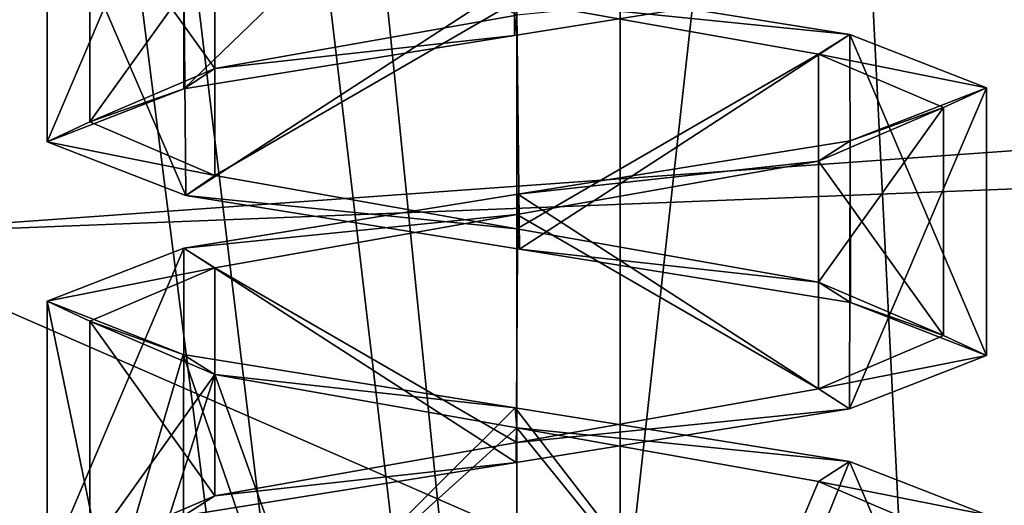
# Model space of a CAD drawing. Header units: millimetres. Extents: x -50 to 50, y -22 to 96.
# Tile 267 of 374: x 20.84 to 23.14, y 7.54 to 8.67. Entities that reach past the tile are written whole.
import ezdxf

# ---------------------------------------------------------------- set-up
doc = ezdxf.new("R2010")
doc.units = ezdxf.units.MM
doc.header["$LTSCALE"] = 65.185185
for name, color, linetype in [('1231', 7, 'CONTINUOUS'), ('1233', 7, 'CONTINUOUS'), ('1620', 7, 'CONTINUOUS'), ('1621', 7, 'CONTINUOUS'), ('1625', 7, 'CONTINUOUS'), ('1626', 7, 'CONTINUOUS'), ('29', 7, 'CONTINUOUS'), ('3141', 7, 'CONTINUOUS'), ('3142', 7, 'CONTINUOUS'), ('3287', 7, 'CONTINUOUS'), ('3288', 7, 'CONTINUOUS'), ('3439', 7, 'CONTINUOUS'), ('3440', 7, 'CONTINUOUS'), ('3448', 7, 'CONTINUOUS'), ('3449', 7, 'CONTINUOUS'), ('3477', 7, 'CONTINUOUS'), ('3478', 7, 'CONTINUOUS'), ('3486', 7, 'CONTINUOUS'), ('3487', 7, 'CONTINUOUS'), ('3749', 7, 'CONTINUOUS'), ('3750', 7, 'CONTINUOUS'), ('3781', 7, 'CONTINUOUS'), ('3782', 7, 'CONTINUOUS'), ('3883', 7, 'CONTINUOUS'), ('3884', 7, 'CONTINUOUS'), ('3915', 7, 'CONTINUOUS'), ('3916', 7, 'CONTINUOUS'), ('465', 7, 'CONTINUOUS'), ('469', 7, 'CONTINUOUS'), ('72', 7, 'CONTINUOUS')]:
    doc.layers.add(name, color=color, linetype=linetype)

msp = doc.modelspace()

# ---------------------------------------------------------------- linework, layer by layer
at = {"layer": '1231', "color": 7, "linetype": 'CONTINUOUS', "true_color": 0xe0f2ff}
for points in [[(15.5, 20.5, -50), (23.5, 20.5, -50), (15.7843, 0.2718, -50), (15.5, 20.5, -50)], [(15.7843, 0.2718, -50), (23.5, 20.5, -50), (16.4697, 0, -50), (15.7843, 0.2718, -50)], [(23.5, 20.5, -50), (24, -14, -50), (16.4697, 0, -50), (23.5, 20.5, -50)]]:
    msp.add_3dface(points, dxfattribs=at)
at = {"layer": '1233', "color": 7, "linetype": 'CONTINUOUS', "true_color": 0xe0f2ff}
for points in [[(24, -14, 50), (19.5, 21.5, 50), (16.4697, 0, 50), (24, -14, 50)], [(19.7929, 20.7929, 50), (19.5, 21.5, 50), (24, -14, 50), (19.7929, 20.7929, 50)], [(20.5, 20.5, 50), (19.7929, 20.7929, 50), (24, -14, 50), (20.5, 20.5, 50)], [(23.5, 20.5, 50), (20.5, 20.5, 50), (24, -14, 50), (23.5, 20.5, 50)]]:
    msp.add_3dface(points, dxfattribs=at)
at = {"layer": '1620', "color": 7, "linetype": 'CONTINUOUS', "true_color": 0xe0f2ff}
for points in [[(19.8787, 23, 39.8787), (22, 23, 39), (19.8787, 5, 39.8787), (19.8787, 23, 39.8787)], [(19.8787, 5, 39.8787), (22, 23, 39), (22, 5, 39), (19.8787, 5, 39.8787)]]:
    msp.add_3dface(points, dxfattribs=at)
at = {"layer": '1621', "color": 7, "linetype": 'CONTINUOUS', "true_color": 0xe0f2ff}
for points in [[(22, 5, 39), (22, 23, 39), (24, 5, 39), (22, 5, 39)], [(22, 23, 39), (24, 23, 39), (24, 5, 39), (22, 23, 39)]]:
    msp.add_3dface(points, dxfattribs=at)
at = {"layer": '1625', "color": 7, "linetype": 'CONTINUOUS', "true_color": 0xe0f2ff}
for points in [[(24, 23, -39), (22, 23, -39), (22, 5, -39), (24, 23, -39)], [(24, 5, -39), (24, 23, -39), (22, 5, -39), (24, 5, -39)]]:
    msp.add_3dface(points, dxfattribs=at)
at = {"layer": '1626', "color": 7, "linetype": 'CONTINUOUS', "true_color": 0xe0f2ff}
for points in [[(22, 5, -39), (22, 23, -39), (19.8787, 23, -39.8787), (22, 5, -39)], [(22, 5, -39), (19.8787, 23, -39.8787), (19.8787, 5, -39.8787), (22, 5, -39)]]:
    msp.add_3dface(points, dxfattribs=at)
at = {"layer": '29', "color": 7, "linetype": 'CONTINUOUS', "true_color": 0xf2c12d}
for points in [[(18, -14.5, -35), (18, 20.5, -35), (22.2426, 20.5, -33.2426), (18, -14.5, -35)], [(22.2426, -14.5, -33.2426), (18, -14.5, -35), (22.2426, 20.5, -33.2426), (22.2426, -14.5, -33.2426)], [(24, -14.5, -29), (22.2426, -14.5, -33.2426), (24, 20.5, -29), (24, -14.5, -29)], [(24, 20.5, -29), (22.2426, -14.5, -33.2426), (22.2426, 20.5, -33.2426), (24, 20.5, -29)]]:
    msp.add_3dface(points, dxfattribs=at)
at = {"layer": '3141', "linetype": 'CONTINUOUS'}
for points in [[(21.9992, 8.7636, -43.1), (22.7799, 8.6381, -42.7758), (22, 8.7168, -43), (21.9992, 8.7636, -43.1)], [(22, 8.7168, -43), (22.7799, 8.6381, -42.7758), (22.7071, 8.5919, -42.7071), (22, 8.7168, -43)], [(22.7799, 8.6381, -42.7758), (23.1, 8.5135, -42), (22.7071, 8.5919, -42.7071), (22.7799, 8.6381, -42.7758)], [(22.7071, 8.5919, -42.7071), (23.1, 8.5135, -42), (23, 8.4668, -42), (22.7071, 8.5919, -42.7071)], [(23.1, 8.5135, -42), (22.7807, 8.3891, -41.2251), (23, 8.4668, -42), (23.1, 8.5135, -42)], [(23, 8.4668, -42), (22.7807, 8.3891, -41.2251), (22.7071, 8.3418, -41.2929), (23, 8.4668, -42)], [(22.7807, 8.3891, -41.2251), (22.0022, 8.2638, -40.9), (22.7071, 8.3418, -41.2929), (22.7807, 8.3891, -41.2251)], [(22.7071, 8.3418, -41.2929), (22.0022, 8.2638, -40.9), (22.0001, 8.2169, -41), (22.7071, 8.3418, -41.2929)], [(22.0022, 8.2638, -40.9), (21.2205, 8.1381, -41.2239), (22.0001, 8.2169, -41), (22.0022, 8.2638, -40.9)], [(22.0001, 8.2169, -41), (21.2205, 8.1381, -41.2239), (21.2929, 8.0918, -41.2929), (22.0001, 8.2169, -41)], [(21.2205, 8.1381, -41.2239), (20.9, 8.0135, -42), (21.2929, 8.0918, -41.2929), (21.2205, 8.1381, -41.2239)], [(21.2929, 8.0918, -41.2929), (20.9, 8.0135, -42), (21, 7.9668, -42), (21.2929, 8.0918, -41.2929)], [(20.9, 8.0135, -42), (21.2189, 7.8891, -42.7746), (21, 7.9668, -42), (20.9, 8.0135, -42)], [(21, 7.9668, -42), (21.2189, 7.8891, -42.7746), (21.2929, 7.8418, -42.7071), (21, 7.9668, -42)], [(21.2189, 7.8891, -42.7746), (21.9965, 7.764, -43.1), (21.2929, 7.8418, -42.7071), (21.2189, 7.8891, -42.7746)], [(21.2929, 7.8418, -42.7071), (21.9965, 7.764, -43.1), (22, 7.7168, -43), (21.2929, 7.8418, -42.7071)], [(21.9965, 7.764, -43.1), (22.7791, 7.6382, -42.7765), (22, 7.7168, -43), (21.9965, 7.764, -43.1)], [(22, 7.7168, -43), (22.7791, 7.6382, -42.7765), (22.7071, 7.5918, -42.7071), (22, 7.7168, -43)], [(22.7791, 7.6382, -42.7765), (23.1, 7.5135, -42), (22.7071, 7.5918, -42.7071), (22.7791, 7.6382, -42.7765)], [(22.7071, 7.5918, -42.7071), (23.1, 7.5135, -42), (23, 7.4668, -42), (22.7071, 7.5918, -42.7071)]]:
    msp.add_3dface(points, dxfattribs=at)
at = {"layer": '3142', "linetype": 'CONTINUOUS'}
for points in [[(22.7743, 8.7608, -41.2186), (22.0001, 8.6832, -41), (21.9944, 8.6357, -40.9), (22.7743, 8.7608, -41.2186)], [(22.0001, 8.6832, -41), (21.2929, 8.5582, -41.2929), (21.9944, 8.6357, -40.9), (22.0001, 8.6832, -41)], [(21.9944, 8.6357, -40.9), (21.2929, 8.5582, -41.2929), (21.22, 8.5111, -41.2244), (21.9944, 8.6357, -40.9)], [(21.2929, 8.5582, -41.2929), (21, 8.4332, -42), (21.22, 8.5111, -41.2244), (21.2929, 8.5582, -41.2929)], [(21.22, 8.5111, -41.2244), (21, 8.4332, -42), (20.9, 8.3865, -42), (21.22, 8.5111, -41.2244)], [(21, 8.4332, -42), (21.2929, 8.3082, -42.7071), (20.9, 8.3865, -42), (21, 8.4332, -42)], [(20.9, 8.3865, -42), (21.2929, 8.3082, -42.7071), (21.2246, 8.261, -42.7802), (20.9, 8.3865, -42)], [(21.2929, 8.3082, -42.7071), (22, 8.1832, -43), (21.2246, 8.261, -42.7802), (21.2929, 8.3082, -42.7071)], [(21.2246, 8.261, -42.7802), (22, 8.1832, -43), (22.0068, 8.1355, -43.1), (21.2246, 8.261, -42.7802)], [(22, 8.1832, -43), (22.7071, 8.0582, -42.7071), (22.0068, 8.1355, -43.1), (22, 8.1832, -43)], [(22.0068, 8.1355, -43.1), (22.7071, 8.0582, -42.7071), (22.7815, 8.0108, -42.7741), (22.0068, 8.1355, -43.1)], [(22.7071, 8.0582, -42.7071), (23, 7.9332, -42), (22.7815, 8.0108, -42.7741), (22.7071, 8.0582, -42.7071)], [(22.7815, 8.0108, -42.7741), (23, 7.9332, -42), (23.1, 7.8865, -42), (22.7815, 8.0108, -42.7741)], [(23, 7.9332, -42), (22.7071, 7.8081, -41.2929), (23.1, 7.8865, -42), (23, 7.9332, -42)], [(23.1, 7.8865, -42), (22.7071, 7.8081, -41.2929), (22.7795, 7.7619, -41.2239), (23.1, 7.8865, -42)], [(22.7071, 7.8081, -41.2929), (21.9999, 7.6831, -41), (22.7795, 7.7619, -41.2239), (22.7071, 7.8081, -41.2929)], [(22.7795, 7.7619, -41.2239), (21.9999, 7.6831, -41), (21.9988, 7.6363, -40.9), (22.7795, 7.7619, -41.2239)], [(21.9999, 7.6831, -41), (21.2929, 7.5582, -41.2929), (21.9988, 7.6363, -40.9), (21.9999, 7.6831, -41)], [(21.9988, 7.6363, -40.9), (21.2929, 7.5582, -41.2929), (21.2197, 7.511, -41.2247), (21.9988, 7.6363, -40.9)], [(21.2929, 7.5582, -41.2929), (21, 7.4332, -42), (21.2197, 7.511, -41.2247), (21.2929, 7.5582, -41.2929)]]:
    msp.add_3dface(points, dxfattribs=at)
at = {"layer": '3287', "linetype": 'CONTINUOUS'}
for points in [[(21.9992, 8.7636, 40.9), (22.7799, 8.6381, 41.2242), (22, 8.7168, 41), (21.9992, 8.7636, 40.9)], [(22, 8.7168, 41), (22.7799, 8.6381, 41.2242), (22.7071, 8.5919, 41.2929), (22, 8.7168, 41)], [(22.7799, 8.6381, 41.2242), (23.1, 8.5135, 42), (22.7071, 8.5919, 41.2929), (22.7799, 8.6381, 41.2242)], [(22.7071, 8.5919, 41.2929), (23.1, 8.5135, 42), (23, 8.4668, 42), (22.7071, 8.5919, 41.2929)], [(23.1, 8.5135, 42), (22.7807, 8.3891, 42.7749), (23, 8.4668, 42), (23.1, 8.5135, 42)], [(23, 8.4668, 42), (22.7807, 8.3891, 42.7749), (22.7071, 8.3418, 42.7071), (23, 8.4668, 42)], [(22.7807, 8.3891, 42.7749), (22.0022, 8.2638, 43.1), (22.7071, 8.3418, 42.7071), (22.7807, 8.3891, 42.7749)], [(22.7071, 8.3418, 42.7071), (22.0022, 8.2638, 43.1), (22.0001, 8.2169, 43), (22.7071, 8.3418, 42.7071)], [(22.0022, 8.2638, 43.1), (21.2205, 8.1381, 42.7761), (22.0001, 8.2169, 43), (22.0022, 8.2638, 43.1)], [(22.0001, 8.2169, 43), (21.2205, 8.1381, 42.7761), (21.2929, 8.0918, 42.7071), (22.0001, 8.2169, 43)], [(21.2205, 8.1381, 42.7761), (20.9, 8.0135, 42), (21.2929, 8.0918, 42.7071), (21.2205, 8.1381, 42.7761)], [(21.2929, 8.0918, 42.7071), (20.9, 8.0135, 42), (21, 7.9668, 42), (21.2929, 8.0918, 42.7071)], [(20.9, 8.0135, 42), (21.2189, 7.8891, 41.2254), (21, 7.9668, 42), (20.9, 8.0135, 42)], [(21, 7.9668, 42), (21.2189, 7.8891, 41.2254), (21.2929, 7.8418, 41.2929), (21, 7.9668, 42)], [(21.2189, 7.8891, 41.2254), (21.9965, 7.764, 40.9), (21.2929, 7.8418, 41.2929), (21.2189, 7.8891, 41.2254)], [(21.2929, 7.8418, 41.2929), (21.9965, 7.764, 40.9), (22, 7.7168, 41), (21.2929, 7.8418, 41.2929)], [(21.9965, 7.764, 40.9), (22.7791, 7.6382, 41.2235), (22, 7.7168, 41), (21.9965, 7.764, 40.9)], [(22, 7.7168, 41), (22.7791, 7.6382, 41.2235), (22.7071, 7.5918, 41.2929), (22, 7.7168, 41)], [(22.7791, 7.6382, 41.2235), (23.1, 7.5135, 42), (22.7071, 7.5918, 41.2929), (22.7791, 7.6382, 41.2235)], [(22.7071, 7.5918, 41.2929), (23.1, 7.5135, 42), (23, 7.4668, 42), (22.7071, 7.5918, 41.2929)]]:
    msp.add_3dface(points, dxfattribs=at)
at = {"layer": '3288', "linetype": 'CONTINUOUS'}
for points in [[(22.7743, 8.7608, 42.7814), (22.0001, 8.6832, 43), (21.9944, 8.6357, 43.1), (22.7743, 8.7608, 42.7814)], [(22.0001, 8.6832, 43), (21.2929, 8.5582, 42.7071), (21.9944, 8.6357, 43.1), (22.0001, 8.6832, 43)], [(21.9944, 8.6357, 43.1), (21.2929, 8.5582, 42.7071), (21.22, 8.5111, 42.7756), (21.9944, 8.6357, 43.1)], [(21.2929, 8.5582, 42.7071), (21, 8.4332, 42), (21.22, 8.5111, 42.7756), (21.2929, 8.5582, 42.7071)], [(21.22, 8.5111, 42.7756), (21, 8.4332, 42), (20.9, 8.3865, 42), (21.22, 8.5111, 42.7756)], [(21, 8.4332, 42), (21.2929, 8.3082, 41.2929), (20.9, 8.3865, 42), (21, 8.4332, 42)], [(20.9, 8.3865, 42), (21.2929, 8.3082, 41.2929), (21.2246, 8.261, 41.2198), (20.9, 8.3865, 42)], [(21.2929, 8.3082, 41.2929), (22, 8.1832, 41), (21.2246, 8.261, 41.2198), (21.2929, 8.3082, 41.2929)], [(21.2246, 8.261, 41.2198), (22, 8.1832, 41), (22.0068, 8.1355, 40.9), (21.2246, 8.261, 41.2198)], [(22, 8.1832, 41), (22.7071, 8.0582, 41.2929), (22.0068, 8.1355, 40.9), (22, 8.1832, 41)], [(22.0068, 8.1355, 40.9), (22.7071, 8.0582, 41.2929), (22.7815, 8.0108, 41.2259), (22.0068, 8.1355, 40.9)], [(22.7071, 8.0582, 41.2929), (23, 7.9332, 42), (22.7815, 8.0108, 41.2259), (22.7071, 8.0582, 41.2929)], [(22.7815, 8.0108, 41.2259), (23, 7.9332, 42), (23.1, 7.8865, 42), (22.7815, 8.0108, 41.2259)], [(23, 7.9332, 42), (22.7071, 7.8081, 42.7071), (23.1, 7.8865, 42), (23, 7.9332, 42)], [(23.1, 7.8865, 42), (22.7071, 7.8081, 42.7071), (22.7795, 7.7619, 42.7761), (23.1, 7.8865, 42)], [(22.7071, 7.8081, 42.7071), (21.9999, 7.6831, 43), (22.7795, 7.7619, 42.7761), (22.7071, 7.8081, 42.7071)], [(22.7795, 7.7619, 42.7761), (21.9999, 7.6831, 43), (21.9988, 7.6363, 43.1), (22.7795, 7.7619, 42.7761)], [(21.9999, 7.6831, 43), (21.2929, 7.5582, 42.7071), (21.9988, 7.6363, 43.1), (21.9999, 7.6831, 43)], [(21.9988, 7.6363, 43.1), (21.2929, 7.5582, 42.7071), (21.2197, 7.511, 42.7753), (21.9988, 7.6363, 43.1)], [(21.2929, 7.5582, 42.7071), (21, 7.4332, 42), (21.2197, 7.511, 42.7753), (21.2929, 7.5582, 42.7071)]]:
    msp.add_3dface(points, dxfattribs=at)
at = {"layer": '3439', "color": 7, "linetype": 'CONTINUOUS', "true_color": 0xe0f2ff}
for points in [[(21.2197, 8.889, 41.2247), (20.9, 9.0135, 42), (21.2246, 8.261, 41.2198), (21.2197, 8.889, 41.2247)], [(20.9, 9.0135, 42), (20.9, 8.3865, 42), (21.2246, 8.261, 41.2198), (20.9, 9.0135, 42)], [(21.9992, 8.7636, 40.9), (21.2197, 8.889, 41.2247), (21.2246, 8.261, 41.2198), (21.9992, 8.7636, 40.9)], [(21.9992, 8.7636, 40.9), (21.2246, 8.261, 41.2198), (22.0068, 8.1355, 40.9), (21.9992, 8.7636, 40.9)], [(22.7799, 8.6381, 41.2242), (21.9992, 8.7636, 40.9), (22.0068, 8.1355, 40.9), (22.7799, 8.6381, 41.2242)], [(22.7799, 8.6381, 41.2242), (22.0068, 8.1355, 40.9), (22.7815, 8.0108, 41.2259), (22.7799, 8.6381, 41.2242)], [(23.1, 8.5135, 42), (22.7799, 8.6381, 41.2242), (23.1, 7.8865, 42), (23.1, 8.5135, 42)], [(22.7799, 8.6381, 41.2242), (22.7815, 8.0108, 41.2259), (23.1, 7.8865, 42), (22.7799, 8.6381, 41.2242)]]:
    msp.add_3dface(points, dxfattribs=at)
at = {"layer": '3440', "color": 7, "linetype": 'CONTINUOUS', "true_color": 0xe0f2ff}
for points in [[(21.2189, 7.8891, 41.2254), (20.9, 8.0135, 42), (21.0467, 7.3034, 41.4512), (21.2189, 7.8891, 41.2254)], [(20.9, 8.0135, 42), (20.9, 7.3865, 42), (21.0467, 7.3034, 41.4512), (20.9, 8.0135, 42)], [(21.45, 7.2199, 41.0474), (21.2189, 7.8891, 41.2254), (21.0467, 7.3034, 41.4512), (21.45, 7.2199, 41.0474)], [(21.45, 7.2199, 41.0474), (21.9965, 7.764, 40.9), (21.2189, 7.8891, 41.2254), (21.45, 7.2199, 41.0474)], [(21.45, 7.2199, 41.0474), (22.5455, 7.0539, 41.0448), (21.9965, 7.764, 40.9), (21.45, 7.2199, 41.0474)], [(22.5455, 7.0539, 41.0448), (22.7791, 7.6382, 41.2235), (21.9965, 7.764, 40.9), (22.5455, 7.0539, 41.0448)], [(22.5455, 7.0539, 41.0448), (23.1, 6.8865, 42), (22.7791, 7.6382, 41.2235), (22.5455, 7.0539, 41.0448)], [(23.1, 6.8865, 42), (23.1, 7.5135, 42), (22.7791, 7.6382, 41.2235), (23.1, 6.8865, 42)]]:
    msp.add_3dface(points, dxfattribs=at)
at = {"layer": '3448', "color": 7, "linetype": 'CONTINUOUS', "true_color": 0xe0f2ff}
for points in [[(21.2198, 9.138, 42.7754), (21.9995, 9.2634, 43.1), (21.22, 8.5111, 42.7756), (21.2198, 9.138, 42.7754)], [(21.9995, 9.2634, 43.1), (21.9944, 8.6357, 43.1), (21.22, 8.5111, 42.7756), (21.9995, 9.2634, 43.1)], [(21.9995, 9.2634, 43.1), (22.7743, 8.7608, 42.7814), (21.9944, 8.6357, 43.1), (21.9995, 9.2634, 43.1)], [(20.9, 9.0135, 42), (21.2198, 9.138, 42.7754), (20.9, 8.3865, 42), (20.9, 9.0135, 42)], [(21.2198, 9.138, 42.7754), (21.22, 8.5111, 42.7756), (20.9, 8.3865, 42), (21.2198, 9.138, 42.7754)]]:
    msp.add_3dface(points, dxfattribs=at)
at = {"layer": '3449', "color": 7, "linetype": 'CONTINUOUS', "true_color": 0xe0f2ff}
for points in [[(22.7807, 8.3891, 42.7749), (23.1, 8.5135, 42), (22.7795, 7.7619, 42.7761), (22.7807, 8.3891, 42.7749)], [(23.1, 8.5135, 42), (23.1, 7.8865, 42), (22.7795, 7.7619, 42.7761), (23.1, 8.5135, 42)], [(22.0022, 8.2638, 43.1), (22.7807, 8.3891, 42.7749), (22.7795, 7.7619, 42.7761), (22.0022, 8.2638, 43.1)], [(21.2205, 8.1381, 42.7761), (22.0022, 8.2638, 43.1), (21.9988, 7.6363, 43.1), (21.2205, 8.1381, 42.7761)], [(22.0022, 8.2638, 43.1), (22.7795, 7.7619, 42.7761), (21.9988, 7.6363, 43.1), (22.0022, 8.2638, 43.1)], [(20.9, 8.0135, 42), (21.2205, 8.1381, 42.7761), (20.9, 7.3865, 42), (20.9, 8.0135, 42)], [(21.2205, 8.1381, 42.7761), (21.2197, 7.511, 42.7753), (20.9, 7.3865, 42), (21.2205, 8.1381, 42.7761)], [(21.2205, 8.1381, 42.7761), (21.9988, 7.6363, 43.1), (21.2197, 7.511, 42.7753), (21.2205, 8.1381, 42.7761)]]:
    msp.add_3dface(points, dxfattribs=at)
at = {"layer": '3477', "color": 7, "linetype": 'CONTINUOUS', "true_color": 0xe0f2ff}
for points in [[(21.2197, 8.889, -42.7753), (20.9, 9.0135, -42), (21.2246, 8.261, -42.7802), (21.2197, 8.889, -42.7753)], [(20.9, 9.0135, -42), (20.9, 8.3865, -42), (21.2246, 8.261, -42.7802), (20.9, 9.0135, -42)], [(21.9992, 8.7636, -43.1), (21.2197, 8.889, -42.7753), (21.2246, 8.261, -42.7802), (21.9992, 8.7636, -43.1)], [(21.9992, 8.7636, -43.1), (21.2246, 8.261, -42.7802), (22.0068, 8.1355, -43.1), (21.9992, 8.7636, -43.1)], [(22.7799, 8.6381, -42.7758), (21.9992, 8.7636, -43.1), (22.0068, 8.1355, -43.1), (22.7799, 8.6381, -42.7758)], [(22.7799, 8.6381, -42.7758), (22.0068, 8.1355, -43.1), (22.7815, 8.0108, -42.7741), (22.7799, 8.6381, -42.7758)], [(23.1, 8.5135, -42), (22.7799, 8.6381, -42.7758), (23.1, 7.8865, -42), (23.1, 8.5135, -42)], [(22.7799, 8.6381, -42.7758), (22.7815, 8.0108, -42.7741), (23.1, 7.8865, -42), (22.7799, 8.6381, -42.7758)]]:
    msp.add_3dface(points, dxfattribs=at)
at = {"layer": '3478', "color": 7, "linetype": 'CONTINUOUS', "true_color": 0xe0f2ff}
for points in [[(21.2189, 7.8891, -42.7746), (20.9, 8.0135, -42), (21.0467, 7.3034, -42.5488), (21.2189, 7.8891, -42.7746)], [(20.9, 8.0135, -42), (20.9, 7.3865, -42), (21.0467, 7.3034, -42.5488), (20.9, 8.0135, -42)], [(21.45, 7.2199, -42.9526), (21.2189, 7.8891, -42.7746), (21.0467, 7.3034, -42.5488), (21.45, 7.2199, -42.9526)], [(21.45, 7.2199, -42.9526), (21.9965, 7.764, -43.1), (21.2189, 7.8891, -42.7746), (21.45, 7.2199, -42.9526)], [(21.45, 7.2199, -42.9526), (22.5455, 7.0539, -42.9552), (21.9965, 7.764, -43.1), (21.45, 7.2199, -42.9526)], [(22.5455, 7.0539, -42.9552), (22.7791, 7.6382, -42.7765), (21.9965, 7.764, -43.1), (22.5455, 7.0539, -42.9552)], [(22.5455, 7.0539, -42.9552), (23.1, 6.8865, -42), (22.7791, 7.6382, -42.7765), (22.5455, 7.0539, -42.9552)], [(23.1, 6.8865, -42), (23.1, 7.5135, -42), (22.7791, 7.6382, -42.7765), (23.1, 6.8865, -42)]]:
    msp.add_3dface(points, dxfattribs=at)
at = {"layer": '3486', "color": 7, "linetype": 'CONTINUOUS', "true_color": 0xe0f2ff}
for points in [[(21.2198, 9.138, -41.2246), (21.9995, 9.2634, -40.9), (21.22, 8.5111, -41.2244), (21.2198, 9.138, -41.2246)], [(21.9995, 9.2634, -40.9), (21.9944, 8.6357, -40.9), (21.22, 8.5111, -41.2244), (21.9995, 9.2634, -40.9)], [(21.9995, 9.2634, -40.9), (22.7743, 8.7608, -41.2186), (21.9944, 8.6357, -40.9), (21.9995, 9.2634, -40.9)], [(20.9, 9.0135, -42), (21.2198, 9.138, -41.2246), (20.9, 8.3865, -42), (20.9, 9.0135, -42)], [(21.2198, 9.138, -41.2246), (21.22, 8.5111, -41.2244), (20.9, 8.3865, -42), (21.2198, 9.138, -41.2246)]]:
    msp.add_3dface(points, dxfattribs=at)
at = {"layer": '3487', "color": 7, "linetype": 'CONTINUOUS', "true_color": 0xe0f2ff}
for points in [[(22.7807, 8.3891, -41.2251), (23.1, 8.5135, -42), (22.7795, 7.7619, -41.2239), (22.7807, 8.3891, -41.2251)], [(23.1, 8.5135, -42), (23.1, 7.8865, -42), (22.7795, 7.7619, -41.2239), (23.1, 8.5135, -42)], [(22.0022, 8.2638, -40.9), (22.7807, 8.3891, -41.2251), (22.7795, 7.7619, -41.2239), (22.0022, 8.2638, -40.9)], [(21.2205, 8.1381, -41.2239), (22.0022, 8.2638, -40.9), (21.9988, 7.6363, -40.9), (21.2205, 8.1381, -41.2239)], [(22.0022, 8.2638, -40.9), (22.7795, 7.7619, -41.2239), (21.9988, 7.6363, -40.9), (22.0022, 8.2638, -40.9)], [(20.9, 8.0135, -42), (21.2205, 8.1381, -41.2239), (20.9, 7.3865, -42), (20.9, 8.0135, -42)], [(21.2205, 8.1381, -41.2239), (21.2197, 7.511, -41.2247), (20.9, 7.3865, -42), (21.2205, 8.1381, -41.2239)], [(21.2205, 8.1381, -41.2239), (21.9988, 7.6363, -40.9), (21.2197, 7.511, -41.2247), (21.2205, 8.1381, -41.2239)]]:
    msp.add_3dface(points, dxfattribs=at)
at = {"layer": '3749', "linetype": 'CONTINUOUS'}
for points in [[(23, 8.4668, -42), (22.7071, 8.3418, -41.2929), (23, 7.9332, -42), (23, 8.4668, -42)], [(22.7071, 8.3418, -41.2929), (22.0001, 8.2169, -41), (22.7071, 7.8081, -41.2929), (22.7071, 8.3418, -41.2929)], [(22.7071, 8.3418, -41.2929), (22.7071, 7.8081, -41.2929), (23, 7.9332, -42), (22.7071, 8.3418, -41.2929)], [(22.0001, 8.2169, -41), (21.2929, 8.0918, -41.2929), (21.9999, 7.6831, -41), (22.0001, 8.2169, -41)], [(22.0001, 8.2169, -41), (21.9999, 7.6831, -41), (22.7071, 7.8081, -41.2929), (22.0001, 8.2169, -41)], [(21.2929, 8.0918, -41.2929), (21, 7.9668, -42), (21.2929, 7.5582, -41.2929), (21.2929, 8.0918, -41.2929)], [(21.2929, 8.0918, -41.2929), (21.2929, 7.5582, -41.2929), (21.9999, 7.6831, -41), (21.2929, 8.0918, -41.2929)], [(21, 7.9668, -42), (21, 7.4332, -42), (21.2929, 7.5582, -41.2929), (21, 7.9668, -42)]]:
    msp.add_3dface(points, dxfattribs=at)
at = {"layer": '3750', "linetype": 'CONTINUOUS'}
for points in [[(21.2929, 9.0919, -41.2929), (21, 8.9668, -42), (21.2929, 8.5582, -41.2929), (21.2929, 9.0919, -41.2929)], [(21.2929, 9.0919, -41.2929), (21.2929, 8.5582, -41.2929), (22.0001, 8.6832, -41), (21.2929, 9.0919, -41.2929)], [(21, 8.9668, -42), (21, 8.4332, -42), (21.2929, 8.5582, -41.2929), (21, 8.9668, -42)]]:
    msp.add_3dface(points, dxfattribs=at)
at = {"layer": '3781', "linetype": 'CONTINUOUS'}
for points in [[(21, 7.9668, -42), (21.2929, 7.8418, -42.7071), (21, 7.4332, -42), (21, 7.9668, -42)], [(21.2929, 7.8418, -42.7071), (21.134, 7.3498, -42.5), (21, 7.4332, -42), (21.2929, 7.8418, -42.7071)], [(21.2929, 7.8418, -42.7071), (21.5, 7.2665, -42.866), (21.134, 7.3498, -42.5), (21.2929, 7.8418, -42.7071)], [(21.5, 7.2665, -42.866), (21.2929, 7.8418, -42.7071), (22, 7.7168, -43), (21.5, 7.2665, -42.866)], [(22.5, 7.0998, -42.866), (21.5, 7.2665, -42.866), (22, 7.7168, -43), (22.5, 7.0998, -42.866)], [(22.5, 7.0998, -42.866), (22, 7.7168, -43), (22.7071, 7.5918, -42.7071), (22.5, 7.0998, -42.866)], [(22.5, 7.0998, -42.866), (22.7071, 7.5918, -42.7071), (23, 7.4668, -42), (22.5, 7.0998, -42.866)]]:
    msp.add_3dface(points, dxfattribs=at)
at = {"layer": '3782', "linetype": 'CONTINUOUS'}
for points in [[(21, 8.9668, -42), (21.2929, 8.8418, -42.7071), (21, 8.4332, -42), (21, 8.9668, -42)], [(21.2929, 8.8418, -42.7071), (21.2929, 8.3082, -42.7071), (21, 8.4332, -42), (21.2929, 8.8418, -42.7071)], [(21.2929, 8.8418, -42.7071), (22, 8.7168, -43), (21.2929, 8.3082, -42.7071), (21.2929, 8.8418, -42.7071)], [(22, 8.7168, -43), (22, 8.1832, -43), (21.2929, 8.3082, -42.7071), (22, 8.7168, -43)], [(22, 8.7168, -43), (22.7071, 8.5919, -42.7071), (22, 8.1832, -43), (22, 8.7168, -43)], [(22.7071, 8.5919, -42.7071), (22.7071, 8.0582, -42.7071), (22, 8.1832, -43), (22.7071, 8.5919, -42.7071)], [(22.7071, 8.5919, -42.7071), (23, 8.4668, -42), (22.7071, 8.0582, -42.7071), (22.7071, 8.5919, -42.7071)], [(23, 8.4668, -42), (23, 7.9332, -42), (22.7071, 8.0582, -42.7071), (23, 8.4668, -42)]]:
    msp.add_3dface(points, dxfattribs=at)
at = {"layer": '3883', "linetype": 'CONTINUOUS'}
for points in [[(23, 8.4668, 42), (22.7071, 8.3418, 42.7071), (23, 7.9332, 42), (23, 8.4668, 42)], [(22.7071, 8.3418, 42.7071), (22.0001, 8.2169, 43), (22.7071, 7.8081, 42.7071), (22.7071, 8.3418, 42.7071)], [(22.7071, 8.3418, 42.7071), (22.7071, 7.8081, 42.7071), (23, 7.9332, 42), (22.7071, 8.3418, 42.7071)], [(22.0001, 8.2169, 43), (21.2929, 8.0918, 42.7071), (21.9999, 7.6831, 43), (22.0001, 8.2169, 43)], [(22.0001, 8.2169, 43), (21.9999, 7.6831, 43), (22.7071, 7.8081, 42.7071), (22.0001, 8.2169, 43)], [(21.2929, 8.0918, 42.7071), (21, 7.9668, 42), (21.2929, 7.5582, 42.7071), (21.2929, 8.0918, 42.7071)], [(21.2929, 8.0918, 42.7071), (21.2929, 7.5582, 42.7071), (21.9999, 7.6831, 43), (21.2929, 8.0918, 42.7071)], [(21, 7.9668, 42), (21, 7.4332, 42), (21.2929, 7.5582, 42.7071), (21, 7.9668, 42)]]:
    msp.add_3dface(points, dxfattribs=at)
at = {"layer": '3884', "linetype": 'CONTINUOUS'}
for points in [[(21.2929, 9.0919, 42.7071), (21, 8.9668, 42), (21.2929, 8.5582, 42.7071), (21.2929, 9.0919, 42.7071)], [(21.2929, 9.0919, 42.7071), (21.2929, 8.5582, 42.7071), (22.0001, 8.6832, 43), (21.2929, 9.0919, 42.7071)], [(21, 8.9668, 42), (21, 8.4332, 42), (21.2929, 8.5582, 42.7071), (21, 8.9668, 42)]]:
    msp.add_3dface(points, dxfattribs=at)
at = {"layer": '3915', "linetype": 'CONTINUOUS'}
for points in [[(21, 7.9668, 42), (21.2929, 7.8418, 41.2929), (21, 7.4332, 42), (21, 7.9668, 42)], [(21.2929, 7.8418, 41.2929), (21.134, 7.3498, 41.5), (21, 7.4332, 42), (21.2929, 7.8418, 41.2929)], [(21.2929, 7.8418, 41.2929), (21.5, 7.2665, 41.134), (21.134, 7.3498, 41.5), (21.2929, 7.8418, 41.2929)], [(21.5, 7.2665, 41.134), (21.2929, 7.8418, 41.2929), (22, 7.7168, 41), (21.5, 7.2665, 41.134)], [(22.5, 7.0998, 41.134), (21.5, 7.2665, 41.134), (22, 7.7168, 41), (22.5, 7.0998, 41.134)], [(22.5, 7.0998, 41.134), (22, 7.7168, 41), (22.7071, 7.5918, 41.2929), (22.5, 7.0998, 41.134)], [(22.5, 7.0998, 41.134), (22.7071, 7.5918, 41.2929), (23, 7.4668, 42), (22.5, 7.0998, 41.134)]]:
    msp.add_3dface(points, dxfattribs=at)
at = {"layer": '3916', "linetype": 'CONTINUOUS'}
for points in [[(21, 8.9668, 42), (21.2929, 8.8418, 41.2929), (21, 8.4332, 42), (21, 8.9668, 42)], [(21.2929, 8.8418, 41.2929), (21.2929, 8.3082, 41.2929), (21, 8.4332, 42), (21.2929, 8.8418, 41.2929)], [(21.2929, 8.8418, 41.2929), (22, 8.7168, 41), (21.2929, 8.3082, 41.2929), (21.2929, 8.8418, 41.2929)], [(22, 8.7168, 41), (22, 8.1832, 41), (21.2929, 8.3082, 41.2929), (22, 8.7168, 41)], [(22, 8.7168, 41), (22.7071, 8.5919, 41.2929), (22, 8.1832, 41), (22, 8.7168, 41)], [(22.7071, 8.5919, 41.2929), (22.7071, 8.0582, 41.2929), (22, 8.1832, 41), (22.7071, 8.5919, 41.2929)], [(22.7071, 8.5919, 41.2929), (23, 8.4668, 42), (22.7071, 8.0582, 41.2929), (22.7071, 8.5919, 41.2929)], [(23, 8.4668, 42), (23, 7.9332, 42), (22.7071, 8.0582, 41.2929), (23, 8.4668, 42)]]:
    msp.add_3dface(points, dxfattribs=at)
at = {"layer": '465', "color": 3, "linetype": 'CONTINUOUS'}
for points in [[(20.3992, 8.168, 9.1294), (20.4712, 11.1831, 5), (33, 9.0708, 8.2331), (20.3992, 8.168, 9.1294)], [(33, 2.6674, 11.9561), (20.3992, 8.168, 9.1294), (33, 9.0708, 8.2331), (33, 2.6674, 11.9561)], [(20.3548, 3.731, 11.668), (20.3992, 8.168, 9.1294), (33, 2.6674, 11.9561), (20.3548, 3.731, 11.668)]]:
    msp.add_3dface(points, dxfattribs=at)
at = {"layer": '469', "color": 3, "linetype": 'CONTINUOUS'}
for points in [[(33, 12.1578, -1.5), (20.4712, 11.1831, -5), (33, 8.6621, -8.6621), (33, 12.1578, -1.5)], [(20.4712, 11.1831, -5), (20.3992, 8.168, -9.1294), (33, 8.6621, -8.6621), (20.4712, 11.1831, -5)], [(20.3992, 8.168, -9.1294), (20.3548, 3.731, -11.668), (33, 8.6621, -8.6621), (20.3992, 8.168, -9.1294)], [(33, 8.6621, -8.6621), (20.3548, 3.731, -11.668), (33, 1.5, -12.1578), (33, 8.6621, -8.6621)]]:
    msp.add_3dface(points, dxfattribs=at)
at = {"layer": '72', "color": 7, "linetype": 'CONTINUOUS', "true_color": 0xf2c12d}
for points in [[(18, -14.5, 25), (22.2426, -14.5, 23.2426), (18, 20.5, 25), (18, -14.5, 25)], [(18, 20.5, 25), (22.2426, -14.5, 23.2426), (22.2426, 20.5, 23.2426), (18, 20.5, 25)], [(22.2426, -14.5, 23.2426), (24, -14.5, 19), (22.2426, 20.5, 23.2426), (22.2426, -14.5, 23.2426)], [(24, -14.5, 19), (24, 20.5, 19), (22.2426, 20.5, 23.2426), (24, -14.5, 19)]]:
    msp.add_3dface(points, dxfattribs=at)

doc.saveas('drawing.dxf')
